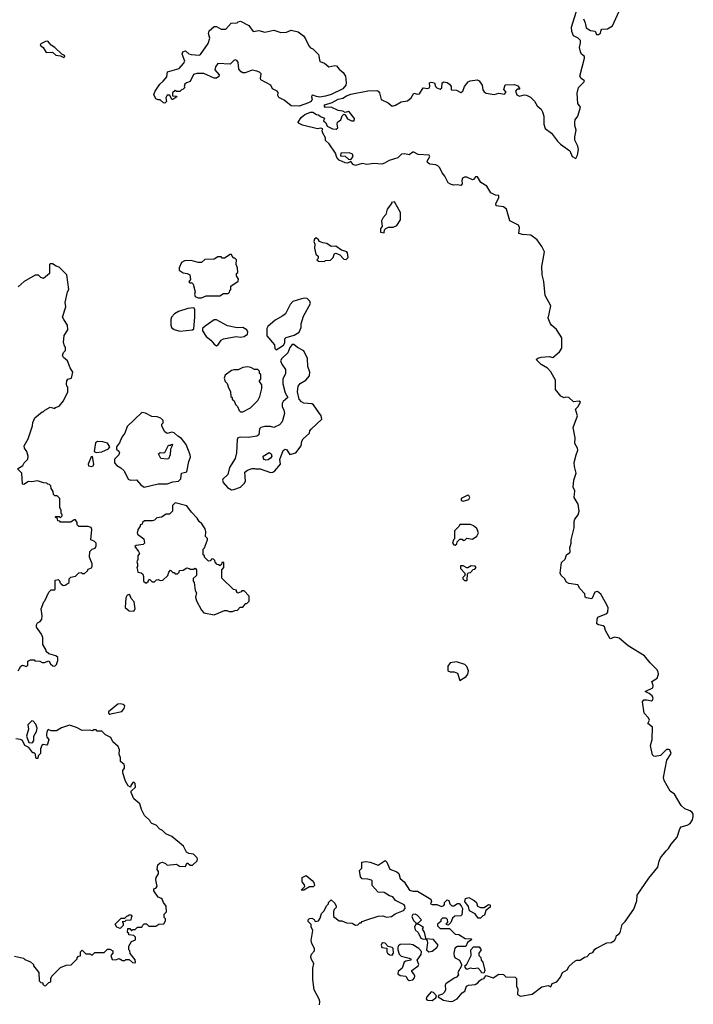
# Model space of a CAD drawing. Extents: x 1966327 to 2147849, y 395140 to 552178.
# Tile 304 of 316: x 2102660 to 2108530, y 503719 to 512296. Entities that reach past the tile are written whole.
import ezdxf

# ---------------------------------------------------------------- set-up
doc = ezdxf.new("R2010")
doc.units = 0

msp = doc.modelspace()

# ---------------------------------------------------------------- linework, layer by layer
at = {"layer": '0CON20XD'}
for points in [[(2106355, 504580), (2106361.7, 504588.3), (2106363, 504607), (2106385, 504630), (2106400, 504625), (2106407.5, 504595), (2106425, 504577.5), (2106441.7, 504578.3), (2106475, 504597.5), (2106488.3, 504598.3), (2106508.3, 504578.3), (2106517.5, 504555), (2106511.7, 504498.3), (2106505, 504490), (2106451.7, 504488.3), (2106431.7, 504468.3), (2106418.3, 504431.7), (2106395, 504410), (2106380, 504415), (2106380, 504425), (2106390, 504435), (2106388.3, 504458.3), (2106375, 504470), (2106345, 504470), (2106330, 504455), (2106328.3, 504441.7), (2106301.7, 504418.3), (2106301.7, 504401.7), (2106325, 504380), (2106405, 504380), (2106455, 504330), (2106487, 504327), (2106543, 504293), (2106595, 504290), (2106600, 504285), (2106563.3, 504256.7), (2106546.2, 504223.8), (2106475, 504221.5), (2106452.7, 504207.3), (2106444.4, 504165.6), (2106446.8, 504136.8), (2106455.5, 504125.5), (2106493.3, 504105), (2106510, 504065), (2106510, 504055), (2106477.5, 503995), (2106482.5, 503975), (2106467.5, 503955), (2106445, 503946.7), (2106373.6, 503896.4), (2106367.5, 503885), (2106370, 503845), (2106361.2, 503825), (2106343.6, 503806.4), (2106310, 503795), (2106307.5, 503785), (2106352.5, 503755), (2106415, 503743.6), (2106435, 503746.9), (2106473.3, 503766.7), (2106515, 503818), (2106537.5, 503835), (2106553.2, 503876.8), (2106570, 503885), (2106629.4, 503890.6), (2106653.3, 503905), (2106667.5, 503925), (2106685, 503937.5), (2106707, 503943), (2106711.7, 503951.7), (2106725, 503970), (2106785, 503950), (2106835, 503982.5), (2106875, 503980), (2106895, 503960), (2106977, 503957), (2106990, 503945), (2106990, 503875), (2107000, 503855), (2106997.5, 503805), (2107025, 503790), (2107125, 503806.7), (2107208.8, 503871.2), (2107265, 503883.1), (2107287.6, 503872.4), (2107298.5, 503901.5), (2107342, 503915), (2107373.3, 503955), (2107391.2, 503995), (2107429.7, 504020.3), (2107448.8, 504051.2), (2107497.5, 504095), (2107515.8, 504104.2), (2107545, 504104.3), (2107581.1, 504128.9), (2107605, 504135.6), (2107627.8, 504162.2), (2107655, 504171.8), (2107671.2, 504198.8), (2107685, 504209.6), (2107776.3, 504253.7), (2107815, 504257.5), (2107841.8, 504275), (2107855.3, 504294.7), (2107860.8, 504319.1), (2107885, 504333.8), (2107891.4, 504345), (2107909.4, 504415), (2107935, 504440.6), (2108011.3, 504548.7), (2108038.8, 504621.2), (2108041.1, 504668.9), (2108141, 504819), (2108222.2, 504915), (2108232.8, 504967.2), (2108245, 504994.5), (2108293.3, 505056.7), (2108315, 505075.4), (2108335.7, 505114.3), (2108389.6, 505175), (2108411.2, 505248.8), (2108425.5, 505264.5), (2108475, 505278.9), (2108502, 505295), (2108524, 505325), (2108530, 505355), (2108530, 505375), (2108519.5, 505389.5), (2108503.6, 505403.6), (2108455, 505422.5), (2108425, 505452.5), (2108365, 505550), (2108327, 505577), (2108275, 505670), (2108270, 505695), (2108298.8, 505845), (2108336.7, 505905), (2108326.7, 505935), (2108315, 505940), (2108295, 505937.5), (2108245, 505887.5), (2108197, 505877), (2108185, 505880), (2108173.9, 505893.9), (2108162.5, 505945), (2108156.7, 505975), (2108170, 506025), (2108173, 506133), (2108132.5, 506165), (2108147.5, 506195), (2108140, 506215), (2108102.5, 506255), (2108087.5, 506355), (2108098.3, 506371.7), (2108125, 506372.5), (2108165, 506362.5), (2108175, 506370), (2108180, 506385), (2108172.5, 506405), (2108145, 506427.5), (2108110, 506445), (2108176.7, 506475), (2108178.8, 506495), (2108168.3, 506531.7), (2108215, 506560), (2108225.9, 506594.1), (2108224, 506615), (2108212.5, 506635), (2108152.7, 506692.7), (2108105, 506755.6), (2107963.1, 506843.1), (2107885, 506908.9), (2107845, 506918), (2107804.1, 506904.1), (2107764.4, 506975), (2107755, 507008), (2107745, 507016.5), (2107704.7, 507024.7), (2107690.6, 507035), (2107691.2, 507075), (2107698.4, 507091.6), (2107775, 507122.6), (2107785.9, 507135), (2107788.4, 507175), (2107761.9, 507225), (2107725, 507293.2), (2107695, 507315.4), (2107671.5, 507308.5), (2107645, 507251.9), (2107595, 507259.5), (2107588.1, 507265), (2107583.3, 507295), (2107542.4, 507342.4), (2107525, 507373.1), (2107445, 507385.7), (2107425, 507395.7), (2107408.6, 507428.6), (2107379.6, 507455), (2107368.9, 507475), (2107381.7, 507568.3), (2107411.8, 507598.2), (2107425, 507635.6), (2107453.1, 507655), (2107456.5, 507663.5), (2107454.7, 507695), (2107466.7, 507735), (2107464.6, 507765), (2107491.2, 507868.8), (2107490.8, 507925), (2107498.2, 507945), (2107526.4, 507983.6), (2107534.2, 508015), (2107527.5, 508075), (2107492.8, 508135), (2107496.4, 508193.6), (2107483.1, 508225), (2107487.4, 508285), (2107509.7, 508345), (2107494.3, 508404.3), (2107492.4, 508437.6), (2107508.2, 508505), (2107524.6, 508545.4), (2107520.4, 508565), (2107497.8, 508605), (2107501.8, 508655), (2107482.1, 508745), (2107521.4, 508845), (2107503.3, 508905), (2107525, 508922.5), (2107547.5, 508965), (2107535, 508972.5), (2107485, 508968), (2107445, 509003.8), (2107415, 509007.5), (2107405, 509003.3), (2107375, 509016.7), (2107328.8, 509075), (2107330, 509155), (2107289.2, 509229.2), (2107260, 509260), (2107205, 509292.5), (2107160, 509335), (2107175, 509348.8), (2107204.2, 509355.8), (2107275, 509362.5), (2107305.9, 509354.1), (2107365, 509403.3), (2107384.1, 509435), (2107385.4, 509525), (2107338.5, 509598.5), (2107295, 509634.6), (2107282.8, 509652.8), (2107266.4, 509695), (2107273, 509733), (2107288.9, 509805), (2107238, 509895), (2107227.1, 510015), (2107212.4, 510072.4), (2107209.4, 510145), (2107231.9, 510275), (2107211.2, 510321.2), (2107168.9, 510378.9), (2107115, 510420.4), (2107040, 510425), (2107010, 510435), (2107014, 510485), (2107007.5, 510505), (2106932, 510545), (2106902.9, 510645), (2106875, 510667.5), (2106811.2, 510675), (2106808.6, 510695), (2106836, 510744), (2106835.6, 510765), (2106805, 510767.7), (2106766.9, 510786.9), (2106730, 510845), (2106676.9, 510876.9), (2106648.5, 510928.5), (2106632.4, 510927.6), (2106615, 510904.4), (2106605, 510900.5), (2106555, 510924.6), (2106535, 510924.5), (2106519.4, 510915), (2106512.7, 510895), (2106515.4, 510865), (2106505, 510853.3), (2106475, 510858.1), (2106440, 510855), (2106415, 510862.5), (2106395, 510876), (2106364.4, 510934.4), (2106340.8, 510960.8), (2106320, 511005), (2106305, 511022.5), (2106285, 511031.8), (2106235, 511037.5), (2106213.3, 511053.3), (2106211.9, 511065), (2106232.5, 511105), (2106227.5, 511115), (2106132.8, 511122.7), (2106095, 511142.3), (2106085, 511141.5), (2106055, 511119.7), (2106015, 511128.6), (2105986, 511125), (2105955, 511091.8), (2105880.6, 511069.4), (2105839.4, 511045), (2105815, 511037.7), (2105745, 511043.8), (2105685, 511034), (2105645, 511044), (2105585, 511026.7), (2105566, 511035), (2105545, 511060), (2105515, 511047.5), (2105495, 511050), (2105445, 511072.5), (2105422.5, 511095), (2105412, 511135), (2105355.3, 511215.3), (2105326, 511245), (2105325, 511267.5), (2105297.5, 511315), (2105296, 511334), (2105302.5, 511345), (2105285, 511352.5), (2105255, 511346.7), (2105125, 511376.2), (2105090, 511395), (2105087.5, 511405), (2105112.9, 511445), (2105145, 511469.6), (2105195, 511491.5), (2105215, 511492.1), (2105245, 511470), (2105265, 511468), (2105282, 511452), (2105315, 511437.5), (2105306, 511415), (2105326.5, 511396.5), (2105339.5, 511369.5), (2105384.7, 511344.7), (2105418.5, 511341.5), (2105432.8, 511355), (2105427.2, 511385), (2105430.6, 511405), (2105459.7, 511425), (2105470.8, 511459.1), (2105485, 511472.5), (2105495, 511466.2), (2105515, 511433.2), (2105550.6, 511415), (2105574.7, 511415.3), (2105578.4, 511435), (2105535, 511492.1), (2105525, 511495.6), (2105495, 511488.8), (2105475, 511500.8), (2105435, 511505.5), (2105375, 511534.6), (2105325, 511530.9), (2105312.2, 511545), (2105317.5, 511555), (2105383.8, 511575), (2105435, 511603.5), (2105475, 511613.3), (2105506.9, 511633.1), (2105545, 511646.4), (2105695, 511675.7), (2105772, 511678), (2105785, 511674), (2105795, 511660), (2105810, 511600), (2105872.2, 511572.2), (2105905, 511543.8), (2105935, 511551.4), (2105985, 511579.6), (2106040.1, 511589.9), (2106070.9, 511615), (2106095, 511657.5), (2106125, 511646.2), (2106145, 511650), (2106175, 511704), (2106215, 511696), (2106227, 511703), (2106233.8, 511715), (2106230, 511745), (2106245, 511752), (2106273.3, 511745), (2106282.5, 511715), (2106295, 511702.5), (2106325, 511690), (2106337, 511703), (2106340, 511745), (2106356.4, 511753.6), (2106385, 511750), (2106405.7, 511735.7), (2106420, 511715), (2106420, 511685), (2106465, 511683.3), (2106505, 511663.3), (2106522.5, 511675), (2106536.4, 511713.6), (2106567.5, 511755), (2106585.8, 511764.2), (2106645, 511772.5), (2106665, 511764.2), (2106688.8, 511725), (2106694.3, 511685), (2106706.6, 511666.6), (2106725, 511657.1), (2106795, 511643.8), (2106836.4, 511656.4), (2106885, 511647.5), (2106900, 511665), (2106878.3, 511688.3), (2106890.7, 511729.3), (2106973, 511733), (2106999.3, 511719.3), (2107017.5, 511695), (2107015, 511690), (2106995, 511690), (2106980, 511675), (2106991.7, 511641.7), (2107015, 511630), (2107055, 511642.5), (2107075, 511640), (2107110.5, 511620.5), (2107145.9, 511585.9), (2107170, 511545), (2107205, 511516.7), (2107216.2, 511495), (2107225.9, 511455.9), (2107228, 511385), (2107239.5, 511349.5), (2107295, 511308.8), (2107345, 511238), (2107371.3, 511211.3), (2107452.5, 511155), (2107473.9, 511103.9), (2107505, 511087.5), (2107520, 511115), (2107530, 511165), (2107523.8, 511195), (2107496.6, 511246.6), (2107496.5, 511275), (2107510, 511335), (2107496.8, 511375), (2107496.6, 511405), (2107500.4, 511425), (2107523.6, 511455), (2107545.7, 511535), (2107524.4, 511565), (2107516.9, 511655), (2107529.4, 511705), (2107577.2, 511752.8), (2107581.8, 511765), (2107553.8, 511785), (2107541.5, 511805), (2107582.5, 511962.5), (2107582.5, 511975), (2107557, 511997), (2107546.1, 512016.1), (2107538, 512055), (2107548.1, 512095), (2107546.9, 512115), (2107525.6, 512135), (2107484.6, 512155), (2107472, 512192), (2107467.9, 512232.1), (2107525, 512407.5)], [(2107574.4, 512305), (2107588.9, 512268.9), (2107596.7, 512226.7), (2107635, 512203.1), (2107673.8, 512195), (2107685, 512168), (2107705, 512166.7), (2107722.5, 512177.5), (2107725.7, 512205), (2107734, 512215), (2107783.2, 512216.8), (2107825, 512244.2), (2107885, 512370.6)], [(2105095, 511543.4), (2105025, 511545.8), (2104965, 511595.8), (2104918.3, 511618.3), (2104910, 511635), (2104911.7, 511661.7), (2104903, 511673), (2104863.6, 511693.6), (2104847.5, 511725), (2104762.1, 511772.1), (2104758, 511785), (2104763.2, 511823.2), (2104748.1, 511838.1), (2104725, 511848.8), (2104685, 511855.5), (2104625, 511832), (2104605, 511832.5), (2104591.1, 511841.1), (2104570, 511865), (2104564, 511925), (2104551.7, 511941.7), (2104537.3, 511947.3), (2104525, 511942), (2104495, 511908), (2104385, 511913.3), (2104365.8, 511885), (2104360.5, 511860.5), (2104399.2, 511815), (2104395, 511802.5), (2104375, 511787.5), (2104355, 511786.9), (2104265, 511828.6), (2104203.2, 511826.8), (2104175, 511819.2), (2104145, 511756.7), (2104113, 511747), (2104100, 511735), (2104092.5, 511715), (2104100, 511705), (2104085, 511690), (2104070, 511685), (2104055, 511670), (2104025, 511670), (2104015, 511680), (2103991.7, 511658.3), (2103991.7, 511631.7), (2104025, 511630), (2104030, 511625), (2103995, 511600), (2103985, 511600), (2103968.3, 511638.3), (2103945, 511637.5), (2103932.5, 511615), (2103940, 511585), (2103925, 511570), (2103911.7, 511571.7), (2103885, 511597.5), (2103865, 511597.5), (2103845, 511607.5), (2103827.5, 511645), (2103840, 511675), (2103880, 511735), (2103909.8, 511760.2), (2103941.1, 511798.9), (2103948.8, 511841.2), (2104049.2, 511870.8), (2104088, 511915), (2104100, 511935), (2104074.2, 511995), (2104082.5, 512017.5), (2104105, 512024.3), (2104135, 512000), (2104155, 511993.3), (2104225, 511986.1), (2104236.5, 511993.5), (2104302.3, 512087.7), (2104315.5, 512135), (2104305.6, 512175), (2104310.6, 512199.4), (2104355, 512237.5), (2104375, 512237.5), (2104415, 512213.3), (2104455, 512212.5), (2104503, 512267), (2104555, 512267.5), (2104565, 512277.5), (2104585, 512282.5), (2104657.5, 512245), (2104695, 512192.5), (2104745, 512201.2), (2104795, 512188.6), (2104875, 512205.6), (2104935, 512185.6), (2104985, 512188.9), (2105025, 512205.5), (2105085, 512191.4), (2105132, 512155), (2105149.1, 512129.1), (2105178.1, 512068.1), (2105192.5, 512052.5), (2105215, 512043.3), (2105262.5, 511992.5), (2105275, 511931.2), (2105315, 511917.8), (2105355, 511884.4), (2105405, 511897.1), (2105421.2, 511895), (2105442.5, 511865), (2105480, 511835), (2105498, 511805), (2105505.6, 511745), (2105500.8, 511725), (2105476, 511695), (2105375, 511645.3), (2105325, 511629.1), (2105275, 511622), (2105245.9, 511625.9), (2105215, 511638.8), (2105205, 511636.7), (2105202, 511625), (2105209.4, 511605), (2105198.5, 511585), (2105177.8, 511572.2), (2105095, 511543.4)], [(2103045, 511966), (2103052.5, 511975), (2103048.9, 511985), (2103026.7, 511996.7), (2102965.4, 512055), (2102933.1, 512073.1), (2102905, 512108.2), (2102885, 512107.1), (2102842.5, 512085), (2102837.5, 512075), (2102864.6, 512054.6), (2102890.3, 512010.3), (2102945, 512012), (2102975, 511987.8), (2103015, 511981.9), (2103045, 511966)], [(2105545, 511077.5), (2105567.1, 511105), (2105561.2, 511125), (2105535, 511135.8), (2105457.5, 511135), (2105455, 511110), (2105495, 511107.5), (2105525, 511082.5), (2105545, 511077.5)], [(2105835, 510440), (2105840, 510465), (2105851.7, 510478.3), (2105875, 510487.5), (2105915, 510487.5), (2105945, 510502.5), (2105977, 510553), (2105977, 510617), (2105925, 510710), (2105900, 510705), (2105900, 510695), (2105861.2, 510645), (2105850.7, 510599.3), (2105826.4, 510573.6), (2105813.3, 510545), (2105817.5, 510495), (2105803.6, 510476.4), (2105802.5, 510445), (2105835, 510440)], [(2105315, 510190), (2105325, 510200), (2105368.3, 510201.7), (2105390, 510225), (2105401.7, 510258.3), (2105415, 510262.5), (2105449.3, 510249.3), (2105485, 510210), (2105505, 510207.5), (2105522.5, 510225), (2105517.5, 510265), (2105510, 510275), (2105465, 510290), (2105415, 510322.5), (2105375, 510320), (2105337, 510347), (2105301.7, 510351.7), (2105273, 510363), (2105265, 510380), (2105243, 510397), (2105230, 510385), (2105222.5, 510365), (2105231.7, 510341.7), (2105227.5, 510305), (2105240, 510255), (2105260, 510235), (2105260, 510215), (2105250, 510205), (2105262.5, 510192.5), (2105315, 510190)], [(2104245, 509872.5), (2104285, 509890), (2104405, 509890), (2104435, 509910), (2104475, 509910), (2104488.3, 509921.7), (2104490, 509935), (2104500, 509945), (2104500, 509975), (2104565, 510020), (2104567, 510037), (2104550, 510065), (2104550, 510085), (2104560, 510095), (2104557.5, 510135), (2104547.5, 510165), (2104550, 510205), (2104535, 510220), (2104525, 510220), (2104510, 510235), (2104505, 510250), (2104495, 510250), (2104445, 510220), (2104425, 510220), (2104415, 510230), (2104385, 510230), (2104355, 510210), (2104273, 510207), (2104245, 510180), (2104215, 510180), (2104155, 510197.5), (2104095, 510196.7), (2104068.6, 510181.4), (2104050, 510135), (2104050, 510115), (2104085, 510092.5), (2104120, 510085), (2104143, 510073), (2104147.5, 510032.5), (2104133, 510013), (2104145, 510000), (2104158.3, 510008.3), (2104171.7, 509991.7), (2104187.5, 509925), (2104183.3, 509905), (2104190, 509885), (2104215, 509872.5), (2104245, 509872.5)], [(2102647.5, 506625), (2102670, 506665), (2102685, 506672.5), (2102718.3, 506661.7), (2102730, 506675), (2102731.7, 506708.3), (2102755, 506720), (2102785, 506720), (2102792.5, 506712.5), (2102835, 506707.5), (2102855, 506697.5), (2102875, 506697.5), (2102915, 506710), (2102926.7, 506685), (2102948.3, 506668.3), (2102965, 506666.2), (2102981.2, 506678.8), (2102991.1, 506715), (2102990.6, 506740.6), (2102975, 506756), (2102913, 506773), (2102891.7, 506791.7), (2102890, 506805), (2102860, 506855), (2102862.5, 506915), (2102850, 506945), (2102806.7, 507005), (2102806.7, 507025), (2102815, 507042.5), (2102836.9, 507053.1), (2102854, 507075), (2102856.4, 507103.6), (2102847.5, 507165), (2102870, 507225), (2102880, 507235), (2102915, 507310), (2102935, 507330), (2102965, 507330), (2102970, 507335), (2102970, 507415), (2102995, 507420), (2103010, 507405), (2103010, 507395), (2103020.7, 507380.7), (2103038.3, 507368.3), (2103055, 507370), (2103090, 507395), (2103090, 507425), (2103105, 507440), (2103145, 507447.5), (2103175, 507477.5), (2103195, 507480), (2103203, 507473), (2103225, 507472.5), (2103250, 507495), (2103255, 507510), (2103285, 507520), (2103292.5, 507535), (2103292.5, 507555), (2103266.7, 507615), (2103270, 507665), (2103290, 507685), (2103316.4, 507693.6), (2103326.4, 507713.6), (2103326.7, 507735), (2103310, 507755), (2103280, 507765), (2103287.5, 507855), (2103283, 507873), (2103255, 507882.5), (2103175, 507882.5), (2103160, 507895), (2103160, 507915), (2103145, 507940), (2103135, 507940), (2103105, 507920), (2103015, 507920), (2103008.3, 507928.3), (2102991.7, 507931.7), (2102988.3, 507948.3), (2102971.7, 507961.7), (2102971.7, 507968.3), (2103005, 507970), (2103015, 507960), (2103030, 507975), (2103030, 507985), (2103020, 507995), (2103020, 508025), (2103010, 508045), (2103010, 508125), (2102985, 508150), (2102965, 508150), (2102955, 508160), (2102950, 508185), (2102933, 508213), (2102930, 508235), (2102918.3, 508248.3), (2102905, 508250), (2102895, 508260), (2102868.3, 508261.7), (2102815, 508280), (2102765, 508270), (2102735, 508272.5), (2102695, 508247.5), (2102685, 508250), (2102677, 508347), (2102640, 508385), (2102686.4, 508413.6), (2102697.5, 508435), (2102731.7, 508468.3), (2102732.5, 508495), (2102722.5, 508535), (2102703, 508563), (2102697.5, 508585), (2102733.3, 508645), (2102771.7, 508758.3), (2102773, 508787), (2102793, 508827), (2102855, 508880), (2102865, 508880), (2102880, 508895), (2102925, 508920), (2102965, 508910), (2102971.7, 508918.3), (2103005, 508930), (2103040, 508975), (2103080, 509055), (2103080, 509095), (2103070, 509105), (2103067.5, 509125), (2103070.7, 509149.3), (2103080, 509165), (2103110, 509175), (2103122.5, 509225), (2103100, 509265), (2103077.5, 509325), (2103040, 509355), (2103032.3, 509372.3), (2103041.7, 509398.3), (2103060, 509415), (2103060, 509445), (2103050, 509455), (2103040, 509485), (2103047.5, 509545), (2103080, 509595), (2103077.5, 509635), (2103043.3, 509685), (2103033.3, 509705), (2103061.2, 509795), (2103057, 509833), (2103077.5, 509925), (2103087.5, 509945), (2103070, 510075), (2103005, 510140), (2102978.3, 510148.3), (2102945, 510170), (2102925, 510170), (2102920, 510165), (2102920, 510085), (2102868.3, 510041.7), (2102845, 510050), (2102825, 510070), (2102795, 510070), (2102700, 510015), (2102645, 509970)], [(2104895, 509420), (2104959.3, 509460.7), (2104969.3, 509480.7), (2104970, 509515), (2104981.2, 509528.8), (2105051.7, 509548.3), (2105096.1, 509573.9), (2105112.5, 509615), (2105113.9, 509646.1), (2105133.3, 509715), (2105192.5, 509825), (2105187.5, 509845), (2105165, 509866.7), (2105145, 509871.2), (2105114.1, 509865.9), (2105039.3, 509840.7), (2105017.5, 509815), (2104975.9, 509734.1), (2104954.1, 509715.9), (2104885, 509680), (2104821.2, 509625), (2104813.8, 509605), (2104813.6, 509543.6), (2104880, 509465), (2104883, 509433), (2104895, 509420)], [(2104055, 509583.8), (2104165, 509593.8), (2104176.1, 509603.9), (2104186.2, 509705), (2104186.2, 509775), (2104176.1, 509786.1), (2104125, 509780), (2104042.5, 509755), (2104010, 509735), (2103983.3, 509705), (2103976.7, 509685), (2103976.7, 509635), (2103982.5, 509615), (2104005, 509596.7), (2104055, 509583.8)], [(2104375, 509456.7), (2104385, 509461.2), (2104416.2, 509505), (2104435, 509517.1), (2104545, 509538), (2104585, 509530), (2104615, 509536.7), (2104643.6, 509556.4), (2104646.7, 509575), (2104638.8, 509595), (2104605, 509616.2), (2104555, 509613.3), (2104470.7, 509630.7), (2104375, 509682.5), (2104355, 509682.5), (2104275, 509627.5), (2104252.5, 509605), (2104253, 509587), (2104285, 509536.7), (2104324.2, 509504.2), (2104355, 509468.8), (2104375, 509456.7)], [(2104505, 508201.4), (2104525, 508202.9), (2104583.3, 508225), (2104616.7, 508255), (2104626.7, 508275), (2104622.5, 508355), (2104645, 508372.5), (2104685, 508387.5), (2104705, 508387.5), (2104715, 508382.5), (2104755, 508383.3), (2104845, 508351.2), (2104865, 508353.8), (2104882.5, 508365), (2104932.5, 508425), (2104926.7, 508465), (2104955, 508542.5), (2104973.6, 508556.4), (2104985, 508553.3), (2105015, 508508.8), (2105065.8, 508524.2), (2105113.3, 508585), (2105119.2, 508625), (2105129.2, 508645), (2105185, 508693.3), (2105188.8, 508715), (2105200.3, 508729.7), (2105293.3, 508815), (2105286, 508845), (2105220, 508940), (2105205, 508948.8), (2105135, 508956.7), (2105115, 508967.5), (2105095, 508990), (2105082, 509055), (2105086.1, 509103.9), (2105105, 509127.5), (2105152.5, 509155), (2105186, 509195), (2105189.2, 509225), (2105171.2, 509275), (2105168.8, 509345), (2105135, 509412.5), (2105081.2, 509441.2), (2105048.3, 509468.3), (2105035, 509467.5), (2105015, 509440), (2104996.7, 509395), (2104944.1, 509345.9), (2104933.3, 509325), (2104943.8, 509295), (2104975, 509250), (2104976.1, 509213.9), (2104953.3, 509165), (2104953.3, 509125), (2104972.5, 509045), (2104997.5, 509005), (2104955, 508970), (2104948.3, 508951.7), (2104947, 508927), (2104962.5, 508895), (2104966.7, 508865), (2104945.9, 508794.1), (2104925, 508767.5), (2104875, 508742.5), (2104845, 508752.5), (2104795, 508752.5), (2104760, 508745), (2104748.3, 508731.7), (2104745, 508680), (2104725, 508667.5), (2104655, 508657.5), (2104585, 508660), (2104560, 508655), (2104553.8, 508635), (2104547.7, 508522.3), (2104536, 508475), (2104487.5, 508395), (2104472.5, 508335), (2104430, 508295), (2104426.7, 508285), (2104433.8, 508265), (2104471.7, 508221.7), (2104505, 508201.4)], [(2104605, 508880), (2104670, 508915), (2104735, 508980), (2104752.5, 509015), (2104770, 509085), (2104770, 509115), (2104750, 509145), (2104750, 509155), (2104760, 509165), (2104760, 509205), (2104750, 509215), (2104750, 509235), (2104735, 509250), (2104705, 509250), (2104675, 509267.5), (2104645, 509272.5), (2104605, 509267.5), (2104565, 509247.5), (2104525, 509247.5), (2104505, 509240), (2104451.7, 509198.3), (2104442.5, 509175), (2104450, 509145), (2104468.3, 509128.3), (2104478.3, 509088.3), (2104497, 509057), (2104500, 509015), (2104510, 509005), (2104511.7, 508991.7), (2104530, 508975), (2104540, 508945), (2104557, 508927), (2104571.7, 508891.7), (2104585, 508880), (2104605, 508880)], [(2103745, 508224.3), (2103865, 508253.3), (2103945, 508254), (2103995, 508270.8), (2104045, 508276.7), (2104064.1, 508295.9), (2104068.8, 508345), (2104115, 508356.7), (2104133, 508447), (2104148, 508485), (2104145.7, 508505.7), (2104110, 508595), (2104069.3, 508649.3), (2104037, 508667), (2104007, 508697), (2103985, 508702.5), (2103945, 508692.5), (2103925, 508707.5), (2103897.5, 508755), (2103898.3, 508771.7), (2103910, 508785), (2103910, 508805), (2103890, 508825), (2103856.4, 508836.4), (2103810.7, 508840.7), (2103755, 508870), (2103725, 508873.3), (2103596.4, 508753.6), (2103575.9, 508694.1), (2103549.3, 508660.7), (2103530.7, 508609.3), (2103502.5, 508575), (2103502.5, 508555), (2103525, 508537.5), (2103530, 508525), (2103523.3, 508505), (2103485, 508467.5), (2103486, 508435), (2103505, 508413.8), (2103542.3, 508392.3), (2103570, 508365), (2103605, 508293.3), (2103625, 508286.2), (2103677.7, 508287.7), (2103716, 508245), (2103745, 508224.3)], [(2103327, 508527), (2103375, 508532), (2103435, 508556.7), (2103445.9, 508575.9), (2103425, 508606), (2103385, 508619.2), (2103336.7, 508623.3), (2103320.7, 508609.3), (2103310, 508535), (2103327, 508527)], [(2103945, 508466.7), (2103890, 508475), (2103870, 508515), (2103883.6, 508526.4), (2103915, 508522.5), (2103925, 508527.5), (2103955, 508590), (2103975, 508590), (2103985, 508600), (2103990, 508595), (2103987.5, 508585), (2103972.5, 508555), (2103971.2, 508505), (2103955, 508470), (2103945, 508466.7)], [(2104805, 508460), (2104790, 508465), (2104783, 508473), (2104780, 508495), (2104835, 508527.5), (2104852.5, 508515), (2104856.2, 508495), (2104845, 508476.7), (2104825, 508463.3), (2104805, 508460)], [(2103285, 508403.3), (2103299.5, 508410.5), (2103306.7, 508425), (2103295, 508490), (2103283, 508487), (2103257.5, 508425), (2103260.7, 508410.7), (2103285, 508403.3)], [(2106525, 508102), (2106572.6, 508117.4), (2106581.1, 508135), (2106575, 508152.5), (2106564.6, 508155.4), (2106506.2, 508125), (2106507.7, 508107.7), (2106525, 508102)], [(2104355, 507112.5), (2104445, 507150), (2104465, 507150), (2104485, 507140), (2104515, 507140), (2104535, 507150), (2104558.3, 507151.7), (2104581.7, 507178.3), (2104605, 507180), (2104620, 507195), (2104625, 507210), (2104638.3, 507211.7), (2104658.3, 507231.7), (2104660, 507275), (2104615, 507320), (2104595, 507320), (2104588.3, 507311.7), (2104561.7, 507301.7), (2104550, 507315), (2104548.3, 507328.3), (2104521.7, 507331.7), (2104421.7, 507431.7), (2104420, 507505), (2104440, 507525), (2104438.3, 507568.3), (2104421.7, 507568.3), (2104418.3, 507551.7), (2104405, 507540), (2104398.3, 507548.3), (2104381.7, 507551.7), (2104361.7, 507571.7), (2104360, 507585), (2104348.3, 507598.3), (2104335, 507600), (2104318.3, 507581.7), (2104305, 507580), (2104270, 507615), (2104270, 507625), (2104260, 507635), (2104260, 507685), (2104270, 507695), (2104297.5, 507765), (2104297, 507777), (2104280, 507795), (2104282.5, 507835), (2104275, 507860), (2104247.5, 507905), (2104223.6, 507923.6), (2104207.5, 507955), (2104157, 508007), (2104115, 508062.5), (2104015, 508087.5), (2103992.5, 508065), (2103990, 508015), (2103965, 507990), (2103935, 507987.5), (2103895, 507962.5), (2103855, 507956.7), (2103833.6, 507936.4), (2103815, 507930), (2103748.3, 507931.7), (2103730, 507915), (2103728.3, 507901.7), (2103710, 507895), (2103710, 507885), (2103691.2, 507858.8), (2103683.8, 507825), (2103687.5, 507815), (2103742.5, 507775), (2103748, 507735), (2103735, 507724.2), (2103673.8, 507716.2), (2103663.6, 507706.4), (2103696.2, 507665), (2103703.3, 507645), (2103690, 507625), (2103690, 507595), (2103680, 507575), (2103687.5, 507555), (2103687, 507533), (2103680, 507525), (2103685, 507500), (2103690, 507485), (2103717, 507477), (2103732.5, 507465), (2103740, 507445), (2103740, 507405), (2103755, 507390), (2103765, 507390), (2103778.3, 507401.7), (2103785, 507420), (2103795, 507420), (2103815, 507400), (2103835, 507400), (2103853, 507417), (2103865, 507420), (2103885, 507412.5), (2103907, 507413), (2103950, 507455), (2103960, 507485), (2103975, 507500), (2103995, 507480), (2104005, 507480), (2104015, 507470), (2104035, 507470), (2104050, 507485), (2104051.7, 507498.3), (2104085, 507500), (2104115, 507520), (2104137, 507517), (2104145, 507510), (2104175, 507510), (2104188.3, 507518.3), (2104200, 507505), (2104200, 507455), (2104171.7, 507428.3), (2104170, 507405), (2104180, 507395), (2104190, 507325), (2104200, 507305), (2104192.5, 507265), (2104200, 507235), (2104243, 507153), (2104265, 507130), (2104355, 507112.5)], [(2106455, 507720), (2106468.3, 507731.7), (2106471.7, 507748.3), (2106495, 507770), (2106515, 507770), (2106525, 507760), (2106538.3, 507761.7), (2106555, 507780), (2106605, 507770), (2106643, 507797), (2106656.7, 507825), (2106643, 507863), (2106615, 507887.5), (2106589.3, 507899.3), (2106495, 507900), (2106490, 507885), (2106450, 507845), (2106450, 507775), (2106440, 507765), (2106430, 507735), (2106441.7, 507721.7), (2106455, 507720)], [(2106555, 507410), (2106560, 507415), (2106561.7, 507468.3), (2106571.7, 507478.3), (2106588.3, 507481.7), (2106612.5, 507507.5), (2106625, 507510), (2106636.7, 507523.3), (2106630, 507535), (2106595, 507537.5), (2106565, 507520), (2106555, 507520), (2106525, 507540), (2106501.7, 507538.3), (2106500, 507515), (2106540, 507475), (2106540, 507455), (2106521.7, 507438.3), (2106520, 507425), (2106535, 507410), (2106555, 507410)], [(2103655, 507143.8), (2103666.2, 507165), (2103656.7, 507225), (2103632.5, 507255), (2103620, 507285), (2103615, 507290), (2103605, 507287.5), (2103595, 507282.5), (2103585, 507260), (2103578.8, 507175), (2103615, 507147.5), (2103655, 507143.8)], [(2106495, 506540), (2106550, 506575), (2106566.2, 506595), (2106570, 506625), (2106555, 506662.5), (2106538.6, 506678.6), (2106465, 506703.3), (2106410, 506695), (2106390, 506665), (2106390, 506625), (2106410, 506615), (2106445, 506616), (2106473.8, 506605), (2106495, 506540)], [(2103445, 506247.5), (2103465, 506253.3), (2103550.7, 506269.3), (2103570, 506295), (2103575, 506320), (2103561.7, 506331.7), (2103535, 506337.5), (2103515, 506332.5), (2103433.8, 506266.2), (2103433.3, 506255), (2103445, 506247.5)], [(2103803.3, 505303.3), (2103795, 505320), (2103747.5, 505365), (2103722.5, 505415), (2103707, 505467), (2103655, 505510), (2103630, 505565), (2103630, 505575), (2103668.1, 505611.9), (2103665, 505643.3), (2103655, 505653.3), (2103645, 505652.5), (2103627.5, 505625), (2103625, 505610), (2103603.6, 505623.6), (2103583, 505663), (2103557.5, 505735), (2103557.5, 505755), (2103572, 505775), (2103574.3, 505795), (2103568.7, 505808.7), (2103537.5, 505835), (2103537.5, 505865), (2103527, 505897), (2103528.1, 505935), (2103518.6, 505965), (2103472.5, 506005), (2103453, 506043), (2103407, 506067), (2103375, 506100), (2103335, 506100), (2103325, 506110), (2103305, 506110), (2103295, 506102.5), (2103265, 506107.5), (2103205, 506103.3), (2103155, 506130), (2103095, 506150), (2103023, 506127), (2102979.3, 506100.7), (2102935, 506101.2), (2102908.3, 506111.7), (2102896.2, 506093.8), (2102892.9, 506065), (2102895.7, 506045), (2102913.3, 506025), (2102903.3, 505985), (2102895, 505976.7), (2102865, 505981.4), (2102854, 505975), (2102841.2, 505945), (2102840, 505905), (2102820, 505885), (2102818.3, 505861.7), (2102805, 505860), (2102800, 505865), (2102798.3, 505898.3), (2102785, 505910), (2102775, 505910), (2102740, 505955), (2102703.6, 505973.6), (2102685, 506017.5), (2102667, 506027), (2102625, 506032.5)], [(2102765, 505995.8), (2102775, 506002), (2102782.5, 506017.5), (2102782.1, 506055), (2102806.5, 506095), (2102811.1, 506125), (2102799.6, 506159.6), (2102776.7, 506186.7), (2102765, 506189.5), (2102730.6, 506155), (2102736.2, 506115), (2102719.2, 506055), (2102740.5, 506000.5), (2102765, 505995.8)], [(2102615, 504140), (2102691.7, 504121.7), (2102705, 504110), (2102755, 504090), (2102780, 504065), (2102780, 504055), (2102827, 503997), (2102830, 503925), (2102845, 503910), (2102860, 503905), (2102860, 503895), (2102871.7, 503881.7), (2102885, 503880), (2102915, 503910), (2102930, 503915), (2102930, 503945), (2102940, 503965), (2103015, 504040), (2103065, 504060), (2103107, 504063), (2103135, 504090), (2103160, 504115), (2103160, 504125), (2103171.7, 504138.3), (2103188.3, 504141.7), (2103190, 504175), (2103205, 504190), (2103235, 504160), (2103275, 504160), (2103281.7, 504151.7), (2103295, 504150), (2103315, 504170), (2103395, 504170), (2103425, 504200), (2103445, 504200), (2103470, 504185), (2103470, 504165), (2103452.5, 504145), (2103465, 504110), (2103495, 504107.5), (2103527.5, 504117.5), (2103555, 504100), (2103575, 504100), (2103585, 504110), (2103615, 504110), (2103643, 504083), (2103665, 504080), (2103670, 504085), (2103667, 504107), (2103623, 504163), (2103620, 504185), (2103610, 504195), (2103610, 504225), (2103633.6, 504266.4), (2103668.3, 504281.7), (2103670, 504305), (2103655, 504320), (2103610, 504325), (2103610, 504335), (2103600, 504345), (2103601.7, 504378.3), (2103618.3, 504378.3), (2103635, 504360), (2103645, 504370), (2103665, 504370), (2103685, 504390), (2103725, 504390), (2103731.7, 504408.3), (2103745, 504420), (2103765, 504420), (2103785, 504400), (2103845, 504400), (2103873, 504417), (2103915, 504420), (2103930, 504445), (2103930, 504465), (2103920, 504475), (2103920, 504505), (2103940, 504525), (2103937.5, 504575), (2103912.5, 504605), (2103900, 504635), (2103890, 504645), (2103865, 504652.5), (2103828.3, 504708.3), (2103830, 504725), (2103845, 504730), (2103856.7, 504745), (2103847.5, 504805), (2103850, 504825), (2103870, 504855), (2103870, 504875), (2103857.5, 504895), (2103862.5, 504935), (2103885, 504952.5), (2103905, 504956.7), (2103930, 504945), (2103945, 504930), (2104025, 504940), (2104053, 504923), (2104105, 504920), (2104115, 504950), (2104125, 504950), (2104145, 504930), (2104165, 504930), (2104205, 504970), (2104210, 504985), (2104206.4, 504996.4), (2104175, 505027.5), (2104133, 505033), (2104113.6, 505043.6), (2104086.4, 505096.4), (2103985, 505182.5), (2103933.9, 505203.9), (2103905, 505232.5), (2103880, 505245), (2103849.3, 505279.3), (2103810, 505295), (2103803.3, 505303.3)], [(2105272.5, 503715), (2105276.7, 503745), (2105270, 503765), (2105226.7, 503845), (2105214.4, 503935), (2105213.3, 504035), (2105222.5, 504075), (2105200, 504115), (2105196.7, 504135), (2105203, 504157), (2105227.5, 504185), (2105227.5, 504205), (2105205, 504250), (2105200, 504275), (2105213, 504363), (2105200, 504395), (2105200, 504415), (2105175, 504440), (2105172.5, 504455), (2105185, 504467.5), (2105205, 504470), (2105225, 504457.5), (2105235, 504440), (2105265, 504447.5), (2105279.2, 504470.8), (2105289.3, 504510.7), (2105310, 504530), (2105335, 504580), (2105350, 504595), (2105350, 504605), (2105375, 504630), (2105405, 504600), (2105417.5, 504575), (2105417, 504563), (2105400, 504545), (2105393, 504527), (2105393.6, 504483.6), (2105445, 504447.5), (2105467, 504447), (2105508.3, 504428.3), (2105557, 504427), (2105585, 504410), (2105605, 504412.5), (2105625, 504430), (2105635, 504430), (2105645, 504440), (2105683.6, 504456.4), (2105783.6, 504486.4), (2105825, 504490), (2105855, 504477.5), (2105900, 504485), (2105933, 504507), (2106005, 504537.5), (2106017.5, 504555), (2106017, 504577), (2106010, 504585), (2105935, 504622.5), (2105910, 504655), (2105883, 504663), (2105835, 504692.5), (2105785, 504697.5), (2105730, 504755), (2105730, 504795), (2105725, 504800), (2105695, 504810), (2105645, 504812.5), (2105628.3, 504828.3), (2105620, 504885), (2105640, 504905), (2105641.7, 504958.3), (2105675, 504962.5), (2105715, 504957.5), (2105785, 504932.5), (2105845, 504972.5), (2105857.7, 504957.7), (2105885.8, 504895.8), (2105945, 504874.2), (2105965, 504858), (2105976.7, 504815), (2106010, 504785), (2106057.5, 504715), (2106085, 504706.2), (2106125.8, 504705.8), (2106242.5, 504635), (2106247.5, 504615), (2106240, 504595), (2106255, 504587.5), (2106295, 504587.5), (2106335, 504572.5), (2106355, 504580)], [(2105135, 504714), (2105112.5, 504715), (2105144.1, 504745.9), (2105141.4, 504761.4), (2105120, 504785), (2105122.5, 504825), (2105155, 504840), (2105208.3, 504798.3), (2105221.7, 504781.7), (2105230, 504755), (2105216.2, 504743.8), (2105185, 504744), (2105135, 504714)], [(2106675, 504470), (2106655, 504470), (2106627.7, 504507.7), (2106580, 504535), (2106571.7, 504571.7), (2106540, 504615), (2106545, 504640), (2106575, 504650), (2106620, 504625), (2106640, 504605), (2106650, 504575), (2106675, 504562.5), (2106707, 504563), (2106745, 504590), (2106760, 504585), (2106760, 504565), (2106723.3, 504536.7), (2106710, 504495), (2106695, 504490), (2106675, 504470)], [(2103535, 504380), (2103505, 504390), (2103491.7, 504418.3), (2103545, 504470), (2103575, 504470), (2103595, 504490), (2103605, 504490), (2103615, 504500), (2103628.3, 504498.3), (2103640, 504485), (2103630, 504475), (2103628.3, 504451.7), (2103585, 504450), (2103575, 504440), (2103551.7, 504438.3), (2103560, 504425), (2103560, 504405), (2103535, 504380)], [(2106115, 504426.7), (2106135, 504430), (2106160, 504455), (2106124.4, 504494.4), (2106105, 504504.2), (2106085, 504501.2), (2106076, 504485), (2106090.2, 504450.2), (2106115, 504426.7)], [(2106175, 504287.5), (2106195, 504290), (2106200, 504295), (2106188, 504348), (2106170, 504375), (2106178.3, 504388.3), (2106142.5, 504412.5), (2106115, 504420), (2106100.8, 504395), (2106105, 504367.5), (2106133.6, 504343.6), (2106156.4, 504296.4), (2106175, 504287.5)], [(2105905, 504148.6), (2105918.6, 504165), (2105914, 504205), (2105904.4, 504214.4), (2105872, 504222), (2105845, 504251.1), (2105825, 504254.4), (2105815, 504248.6), (2105809.5, 504235), (2105815.5, 504215.5), (2105858, 504208), (2105857.8, 504175), (2105863.8, 504163.8), (2105885, 504148.9), (2105905, 504148.6)], [(2106055, 503928), (2106085, 503933.8), (2106100, 503950), (2106104.2, 503965), (2106095.8, 503985.8), (2106077.5, 504005), (2106077.5, 504015), (2106133.3, 504055), (2106137.5, 504065), (2106123.8, 504105), (2106158.2, 504151.8), (2106160, 504180), (2106136.8, 504206.8), (2106085, 504236.2), (2106055, 504243.3), (2105975, 504240), (2105960.5, 504229.5), (2105954.1, 504215.9), (2105954, 504195), (2105966, 504155), (2105985, 504138), (2106055, 504121.2), (2106067.5, 504115), (2106067.5, 504105), (2106025, 504096.2), (2106010, 504085), (2105993.3, 504035), (2105956.7, 504005), (2105954, 503985), (2105975, 503968.8), (2106023.6, 503963.6), (2106038.6, 503938.6), (2106055, 503928)], [(2106225, 504177.1), (2106255, 504181.2), (2106295.7, 504214.3), (2106305.9, 504235.9), (2106265, 504282.5), (2106200, 504290), (2106211.7, 504271.7), (2106213.8, 504253.8), (2106205.6, 504195), (2106225, 504177.1)], [(2106705, 503990), (2106683.6, 503993.6), (2106682.5, 504005), (2106655, 504033.3), (2106615, 504028.8), (2106585, 504033.3), (2106555, 504022.5), (2106543, 504043), (2106540, 504055), (2106555, 504070), (2106593.3, 504145), (2106590, 504195), (2106615, 504220), (2106665, 504220), (2106680, 504195), (2106660, 504165), (2106660, 504145), (2106678.3, 504128.3), (2106680, 504105), (2106697, 504087), (2106712.5, 504015), (2106705, 503990)], [(2106255, 503752.2), (2106287.5, 503775), (2106291.7, 503791.7), (2106265, 503822.5), (2106245, 503827.5), (2106207.5, 503785), (2106202.5, 503765), (2106215, 503754.3), (2106255, 503752.2)]]:
    msp.add_lwpolyline(points, dxfattribs=at)

doc.saveas('drawing.dxf')
